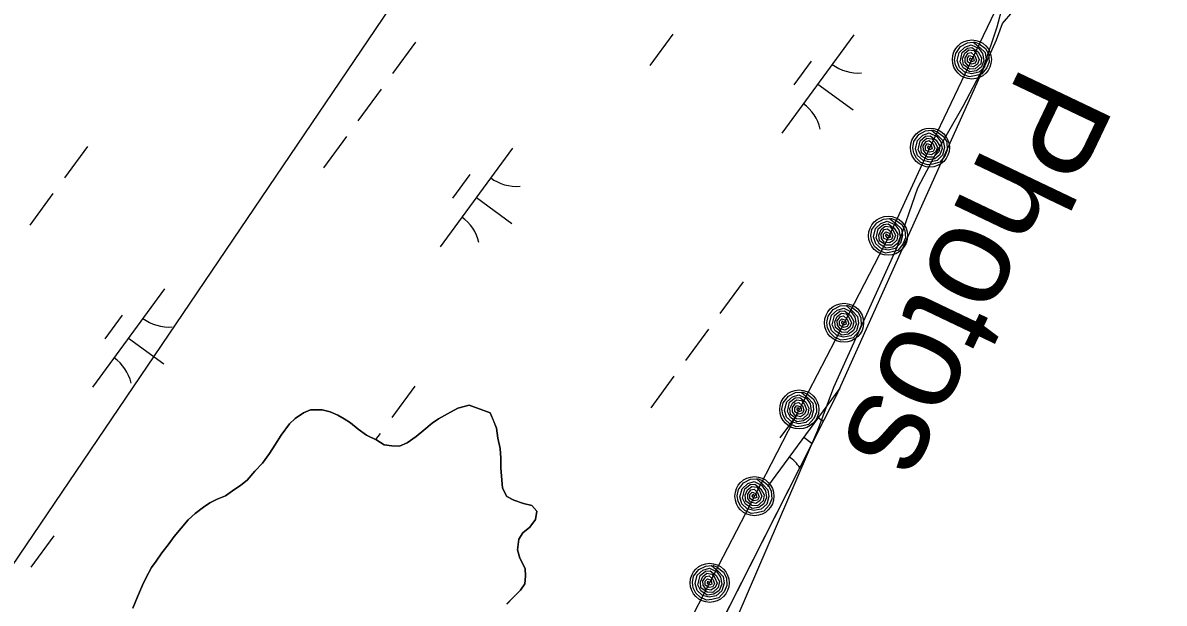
# Model space of a CAD drawing. Extents: x 3905714 to 3926767, y 183354 to 205755.
# Drawn here: x 3917040.4 to 3917508.2, y 195735.8 to 195973.7 of the extents above; entities that cross this region are included whole.
import ezdxf

# ---------------------------------------------------------------- set-up
doc = ezdxf.new("R2010")
doc.units = 0
for name, color, linetype in [('V-RIVR-EDGE', 7, 'Continuous'), ('V-RIVR-IDEN', 7, 'Continuous'), ('V-RRAP-FSHR', 7, 'Continuous'), ('V-TOPO-SHOR', 7, 'Continuous'), ('V-UTIL-LINE', 7, 'Continuous'), ('V-WETL-SWMP', 7, 'Continuous')]:
    doc.layers.add(name, color=color, linetype=linetype)

msp = doc.modelspace()

# ---------------------------------------------------------------- linework, layer by layer
at = {"layer": 'V-RIVR-EDGE'}
msp.add_lwpolyline([(3917444.24, 195989.6), (3917439.59, 195971.95), (3917434.02, 195955.22), (3917425.65, 195939.42), (3917414.5, 195919.91), (3917407.07, 195905.97), (3917398.71, 195881.81), (3917384.77, 195851.15), (3917372.69, 195824.2), (3917366.18, 195806.55), (3917316.94, 195692.26), (3917308.57, 195676.46), (3917288.13, 195652.3), (3917279.77, 195626.28), (3917276.05, 195609.56), (3917268.62, 195591.9), (3917268.62, 195578.89), (3917276.05, 195557.52), (3917278.84, 195545.44), (3917270.48, 195528.71), (3917254.68, 195524.07), (3917238.88, 195520.35), (3917226.8, 195514.78), (3917215.65, 195489.69)], dxfattribs=at)
at = {"layer": 'V-RRAP-FSHR'}
for points in [[(3917446.57, 195994.78), (3917429.39, 195958.66), (3917412.22, 195922.53), (3917395.47, 195886.4), (3917376.99, 195850.72), (3917358.63, 195815.18), (3917340.28, 195779.64), (3917321.92, 195744.1)], [(3917430.39, 195965.91), (3917432.32, 195965.12), (3917434.98, 195963.21), (3917436.24, 195960.96), (3917436.5, 195957.76), (3917435.5, 195955.19), (3917433.38, 195952.63), (3917430.57, 195951.9), (3917428.32, 195951.54), (3917425.7, 195952.63), (3917423.81, 195954.3), (3917422.73, 195956.4), (3917422.31, 195958.58), (3917422.75, 195961.15), (3917424.78, 195963.98), (3917427.58, 195965.5), (3917429.96, 195965.76), (3917432.71, 195963.55), (3917434.83, 195961.47), (3917435.3, 195958.72), (3917434.55, 195955.58), (3917432.3, 195953.44), (3917429.37, 195952.73), (3917426.64, 195953.31), (3917424.35, 195955.37), (3917423.43, 195958.21), (3917424.21, 195961.56), (3917426.45, 195963.74), (3917429.08, 195964.65), (3917432.16, 195963.29), (3917433.79, 195961.06), (3917434.34, 195958.27), (3917433.4, 195955.67), (3917431.32, 195954.03), (3917428.6, 195953.61), (3917425.88, 195955.19), (3917424.55, 195957.71), (3917425.35, 195961.51), (3917427.54, 195963.32), (3917429.43, 195963.55), (3917431.93, 195961.78), (3917433.37, 195959.28), (3917433, 195956.87), (3917430.8, 195954.77), (3917428.43, 195954.76), (3917425.91, 195956.54), (3917425.59, 195958.93), (3917426.5, 195961.19), (3917428.16, 195962.57), (3917430.2, 195962.31), (3917431.49, 195960.79), (3917432.44, 195958.69), (3917431.65, 195956.76), (3917430.01, 195955.7), (3917427.85, 195956.07), (3917426.7, 195957.59), (3917426.6, 195959.36), (3917427.83, 195961.2), (3917429.12, 195961.53), (3917430.64, 195960.22), (3917431.34, 195958.43), (3917430.75, 195957.12), (3917429.23, 195956.78), (3917427.57, 195957.66), (3917427.54, 195959.3), (3917428.41, 195960.31), (3917429.94, 195959.71), (3917430.35, 195958.12), (3917429.25, 195957.71), (3917428.48, 195958.56), (3917428.65, 195959.39), (3917429.43, 195958.69)], [(3917413.22, 195929.79), (3917415.15, 195929), (3917417.8, 195927.09), (3917419.06, 195924.84), (3917419.32, 195921.64), (3917418.33, 195919.06), (3917416.21, 195916.51), (3917413.39, 195915.77), (3917411.15, 195915.41), (3917408.52, 195916.5), (3917406.63, 195918.18), (3917405.56, 195920.27), (3917405.13, 195922.45), (3917405.58, 195925.03), (3917407.6, 195927.85), (3917410.4, 195929.38), (3917412.79, 195929.63), (3917415.53, 195927.42), (3917417.65, 195925.35), (3917418.13, 195922.59), (3917417.38, 195919.45), (3917415.13, 195917.31), (3917412.2, 195916.6), (3917409.47, 195917.19), (3917407.17, 195919.25), (3917406.25, 195922.08), (3917407.04, 195925.43), (3917409.27, 195927.61), (3917411.91, 195928.53), (3917414.99, 195927.16), (3917416.61, 195924.93), (3917417.17, 195922.14), (3917416.22, 195919.55), (3917414.15, 195917.91), (3917411.42, 195917.49), (3917408.71, 195919.07), (3917407.38, 195921.58), (3917408.18, 195925.38), (3917410.37, 195927.19), (3917412.26, 195927.42), (3917414.75, 195925.65), (3917416.19, 195923.16), (3917415.82, 195920.74), (3917413.62, 195918.64), (3917411.26, 195918.64), (3917408.73, 195920.42), (3917408.41, 195922.8), (3917409.32, 195925.06), (3917410.98, 195926.44), (3917413.03, 195926.18), (3917414.32, 195924.66), (3917415.26, 195922.56), (3917414.48, 195920.64), (3917412.83, 195919.57), (3917410.68, 195919.95), (3917409.52, 195921.47), (3917409.42, 195923.23), (3917410.66, 195925.08), (3917411.95, 195925.4), (3917413.46, 195924.1), (3917414.17, 195922.3), (3917413.58, 195921), (3917412.05, 195920.65), (3917410.4, 195921.54), (3917410.37, 195923.17), (3917411.24, 195924.18), (3917412.77, 195923.59), (3917413.18, 195922), (3917412.07, 195921.58), (3917411.31, 195922.43), (3917411.48, 195923.26), (3917412.25, 195922.57)], [(3917396.05, 195893.66), (3917397.97, 195892.87), (3917400.63, 195890.96), (3917401.89, 195888.71), (3917402.15, 195885.51), (3917401.15, 195882.94), (3917399.03, 195880.38), (3917396.22, 195879.65), (3917393.98, 195879.29), (3917391.35, 195880.37), (3917389.46, 195882.05), (3917388.38, 195884.15), (3917387.96, 195886.33), (3917388.41, 195888.9), (3917390.43, 195891.73), (3917393.23, 195893.25), (3917395.62, 195893.51), (3917398.36, 195891.3), (3917400.48, 195889.22), (3917400.95, 195886.47), (3917400.2, 195883.33), (3917397.96, 195881.19), (3917395.03, 195880.47), (3917392.29, 195881.06), (3917390, 195883.12), (3917389.08, 195885.96), (3917389.86, 195889.31), (3917392.1, 195891.49), (3917394.74, 195892.4), (3917397.81, 195891.04), (3917399.44, 195888.81), (3917399.99, 195886.02), (3917399.05, 195883.42), (3917396.98, 195881.78), (3917394.25, 195881.36), (3917391.54, 195882.94), (3917390.2, 195885.46), (3917391, 195889.25), (3917393.19, 195891.06), (3917395.09, 195891.3), (3917397.58, 195889.53), (3917399.02, 195887.03), (3917398.65, 195884.62), (3917396.45, 195882.52), (3917394.08, 195882.51), (3917391.56, 195884.29), (3917391.24, 195886.68), (3917392.15, 195888.94), (3917393.81, 195890.32), (3917395.86, 195890.06), (3917397.14, 195888.54), (3917398.09, 195886.44), (3917397.3, 195884.51), (3917395.66, 195883.44), (3917393.51, 195883.82), (3917392.35, 195885.34), (3917392.25, 195887.11), (3917393.48, 195888.95), (3917394.77, 195889.28), (3917396.29, 195887.97), (3917396.99, 195886.18), (3917396.41, 195884.87), (3917394.88, 195884.53), (3917393.23, 195885.41), (3917393.19, 195887.05), (3917394.06, 195888.06), (3917395.59, 195887.46), (3917396, 195885.87), (3917394.9, 195885.46), (3917394.14, 195886.3), (3917394.31, 195887.13), (3917395.08, 195886.44)], [(3917378.23, 195857.93), (3917380.13, 195857.08), (3917382.72, 195855.09), (3917383.91, 195852.8), (3917384.06, 195849.59), (3917382.98, 195847.05), (3917380.78, 195844.57), (3917377.94, 195843.92), (3917375.69, 195843.64), (3917373.1, 195844.81), (3917371.26, 195846.55), (3917370.26, 195848.68), (3917369.91, 195850.87), (3917370.44, 195853.43), (3917372.56, 195856.19), (3917375.4, 195857.62), (3917377.8, 195857.8), (3917380.46, 195855.5), (3917382.52, 195853.35), (3917382.9, 195850.58), (3917382.04, 195847.47), (3917379.73, 195845.4), (3917376.77, 195844.79), (3917374.06, 195845.46), (3917371.84, 195847.6), (3917371.01, 195850.46), (3917371.91, 195853.79), (3917374.21, 195855.89), (3917376.88, 195856.72), (3917379.91, 195855.26), (3917381.46, 195852.97), (3917381.92, 195850.16), (3917380.9, 195847.6), (3917378.77, 195846.03), (3917376.03, 195845.7), (3917373.37, 195847.37), (3917372.12, 195849.93), (3917373.05, 195853.7), (3917375.29, 195855.43), (3917377.19, 195855.61), (3917379.63, 195853.75), (3917380.98, 195851.21), (3917380.53, 195848.81), (3917378.27, 195846.78), (3917375.9, 195846.86), (3917373.44, 195848.72), (3917373.2, 195851.12), (3917374.18, 195853.34), (3917375.89, 195854.67), (3917377.92, 195854.34), (3917379.16, 195852.78), (3917380.03, 195850.65), (3917379.18, 195848.75), (3917377.51, 195847.74), (3917375.37, 195848.18), (3917374.26, 195849.74), (3917374.22, 195851.51), (3917375.51, 195853.31), (3917376.81, 195853.6), (3917378.29, 195852.24), (3917378.93, 195850.43), (3917378.3, 195849.14), (3917376.76, 195848.85), (3917375.14, 195849.78), (3917375.16, 195851.42), (3917376.06, 195852.4), (3917377.57, 195851.75), (3917377.93, 195850.15), (3917376.81, 195849.77), (3917376.08, 195850.65), (3917376.27, 195851.47), (3917377.02, 195850.75)], [(3917359.87, 195822.4), (3917361.77, 195821.55), (3917364.36, 195819.55), (3917365.55, 195817.26), (3917365.7, 195814.05), (3917364.62, 195811.51), (3917362.42, 195809.03), (3917359.58, 195808.38), (3917357.33, 195808.1), (3917354.74, 195809.27), (3917352.91, 195811.01), (3917351.9, 195813.14), (3917351.55, 195815.33), (3917352.08, 195817.89), (3917354.2, 195820.65), (3917357.04, 195822.08), (3917359.44, 195822.26), (3917362.1, 195819.96), (3917364.16, 195817.81), (3917364.54, 195815.05), (3917363.69, 195811.93), (3917361.37, 195809.86), (3917358.42, 195809.25), (3917355.7, 195809.93), (3917353.48, 195812.06), (3917352.66, 195814.93), (3917353.55, 195818.25), (3917355.85, 195820.35), (3917358.52, 195821.18), (3917361.55, 195819.72), (3917363.1, 195817.43), (3917363.56, 195814.63), (3917362.54, 195812.06), (3917360.41, 195810.49), (3917357.67, 195810.16), (3917355.01, 195811.83), (3917353.76, 195814.39), (3917354.69, 195818.16), (3917356.94, 195819.9), (3917358.83, 195820.07), (3917361.27, 195818.21), (3917362.62, 195815.67), (3917362.17, 195813.27), (3917359.91, 195811.25), (3917357.54, 195811.32), (3917355.08, 195813.18), (3917354.84, 195815.58), (3917355.82, 195817.8), (3917357.53, 195819.13), (3917359.56, 195818.8), (3917360.8, 195817.24), (3917361.67, 195815.11), (3917360.83, 195813.21), (3917359.15, 195812.2), (3917357.01, 195812.64), (3917355.91, 195814.2), (3917355.86, 195815.97), (3917357.16, 195817.77), (3917358.46, 195818.06), (3917359.93, 195816.7), (3917360.57, 195814.89), (3917359.94, 195813.6), (3917358.41, 195813.31), (3917356.78, 195814.24), (3917356.8, 195815.88), (3917357.71, 195816.86), (3917359.22, 195816.21), (3917359.57, 195814.61), (3917358.46, 195814.24), (3917357.72, 195815.11), (3917357.92, 195815.93), (3917358.67, 195815.21)], [(3917341.52, 195786.86), (3917343.41, 195786.01), (3917346, 195784.01), (3917347.19, 195781.72), (3917347.35, 195778.51), (3917346.27, 195775.97), (3917344.06, 195773.49), (3917341.23, 195772.85), (3917338.97, 195772.56), (3917336.38, 195773.73), (3917334.55, 195775.47), (3917333.54, 195777.61), (3917333.19, 195779.8), (3917333.72, 195782.35), (3917335.84, 195785.11), (3917338.68, 195786.54), (3917341.08, 195786.72), (3917343.75, 195784.42), (3917345.8, 195782.27), (3917346.18, 195779.51), (3917345.33, 195776.39), (3917343.01, 195774.33), (3917340.06, 195773.71), (3917337.35, 195774.39), (3917335.12, 195776.52), (3917334.3, 195779.39), (3917335.19, 195782.71), (3917337.5, 195784.82), (3917340.16, 195785.64), (3917343.19, 195784.18), (3917344.75, 195781.89), (3917345.21, 195779.09), (3917344.18, 195776.52), (3917342.05, 195774.96), (3917339.31, 195774.62), (3917336.65, 195776.3), (3917335.4, 195778.85), (3917336.33, 195782.62), (3917338.58, 195784.36), (3917340.48, 195784.53), (3917342.91, 195782.68), (3917344.27, 195780.13), (3917343.82, 195777.73), (3917341.55, 195775.71), (3917339.18, 195775.78), (3917336.72, 195777.64), (3917336.48, 195780.04), (3917337.46, 195782.26), (3917339.17, 195783.59), (3917341.21, 195783.26), (3917342.44, 195781.7), (3917343.32, 195779.57), (3917342.47, 195777.67), (3917340.79, 195776.66), (3917338.65, 195777.11), (3917337.55, 195778.67), (3917337.5, 195780.43), (3917338.8, 195782.23), (3917340.1, 195782.52), (3917341.57, 195781.16), (3917342.21, 195779.35), (3917341.58, 195778.06), (3917340.05, 195777.77), (3917338.42, 195778.71), (3917338.45, 195780.34), (3917339.35, 195781.32), (3917340.86, 195780.68), (3917341.22, 195779.08), (3917340.1, 195778.7), (3917339.36, 195779.57), (3917339.56, 195780.39), (3917340.31, 195779.68)], [(3917323.16, 195751.32), (3917325.06, 195750.47), (3917327.65, 195748.47), (3917328.83, 195746.18), (3917328.99, 195742.97), (3917327.91, 195740.43), (3917325.7, 195737.95), (3917322.87, 195737.31), (3917320.61, 195737.02), (3917318.02, 195738.2), (3917316.19, 195739.93), (3917315.18, 195742.07), (3917314.83, 195744.26), (3917315.36, 195746.81), (3917317.48, 195749.57), (3917320.33, 195751), (3917322.72, 195751.18), (3917325.39, 195748.88), (3917327.44, 195746.73), (3917327.82, 195743.97), (3917326.97, 195740.85), (3917324.65, 195738.79), (3917321.7, 195738.17), (3917318.99, 195738.85), (3917316.77, 195740.99), (3917315.94, 195743.85), (3917316.83, 195747.18), (3917319.14, 195749.28), (3917321.81, 195750.11), (3917324.84, 195748.64), (3917326.39, 195746.36), (3917326.85, 195743.55), (3917325.82, 195740.99), (3917323.69, 195739.42), (3917320.95, 195739.09), (3917318.29, 195740.76), (3917317.04, 195743.31), (3917317.97, 195747.08), (3917320.22, 195748.82), (3917322.12, 195748.99), (3917324.55, 195747.14), (3917325.91, 195744.6), (3917325.46, 195742.19), (3917323.19, 195740.17), (3917320.83, 195740.24), (3917318.36, 195742.1), (3917318.12, 195744.5), (3917319.1, 195746.73), (3917320.81, 195748.05), (3917322.85, 195747.72), (3917324.08, 195746.16), (3917324.96, 195744.03), (3917324.11, 195742.13), (3917322.43, 195741.12), (3917320.29, 195741.57), (3917319.19, 195743.13), (3917319.15, 195744.89), (3917320.44, 195746.7), (3917321.74, 195746.98), (3917323.21, 195745.62), (3917323.86, 195743.81), (3917323.22, 195742.52), (3917321.69, 195742.23), (3917320.07, 195743.17), (3917320.09, 195744.8), (3917320.99, 195745.79), (3917322.5, 195745.14), (3917322.86, 195743.54), (3917321.74, 195743.16), (3917321.01, 195744.03), (3917321.2, 195744.85), (3917321.95, 195744.14)], [(3917321.92, 195744.1), (3917303.56, 195708.56), (3917286.24, 195672.51), (3917269.24, 195636.31), (3917252.23, 195600.1), (3917235.22, 195563.9), (3917217.98, 195527.81), (3917199.36, 195492.41), (3917180.74, 195457.5), (3917162.12, 195421.6), (3917143.5, 195386.2), (3917122.98, 195351.96), (3917100.2, 195319.22), (3917077.24, 195286.48), (3917054.46, 195253.74), (3917031.67, 195220.99), (3917009.13, 195187.55), (3916987.26, 195154.58), (3916965.38, 195120.57), (3916943.51, 195087.82), (3916921.63, 195053.59), (3916899.84, 195020.53), (3916878.83, 194986.15)]]:
    msp.add_lwpolyline(points, dxfattribs=at)
for centre in [(3917429.39, 195958.66), (3917412.22, 195922.53), (3917395.05, 195886.41), (3917376.99, 195850.72), (3917358.63, 195815.18), (3917340.28, 195779.64), (3917321.92, 195744.1)]:
    msp.add_circle(centre, 8, dxfattribs=at)
at = {"layer": 'V-TOPO-SHOR'}
for points in [[(3917318.04, 195710.68), (3917373.95, 195820.87), (3917439.43, 195966.78), (3917441.94, 195973.42), (3917446.16, 195978.33)], [(3917223.39, 195817), (3917218.69, 195815.72), (3917214.49, 195813.4), (3917210.82, 195811.33), (3917208.2, 195809.52), (3917204.79, 195806.66), (3917201.64, 195804.07), (3917197.97, 195801.48), (3917194.83, 195800.19), (3917191.69, 195800.21), (3917188.56, 195800.75), (3917185.44, 195802.6), (3917181.27, 195804.71), (3917177.89, 195807.08), (3917174.77, 195809.71), (3917172.17, 195811.3), (3917169.56, 195812.88), (3917166.44, 195814.2), (3917163.05, 195815.01), (3917158.35, 195815.03), (3917155.47, 195813.74), (3917152.06, 195811.41), (3917149.7, 195809.34), (3917146.27, 195804.66), (3917143.64, 195800.49), (3917141.53, 195797.11), (3917138.63, 195793.21), (3917135.48, 195789.83), (3917132.32, 195786.19), (3917129.7, 195784.12), (3917126.29, 195781.79), (3917123.41, 195779.72), (3917120, 195778.43), (3917117.12, 195776.88), (3917114.5, 195775.07), (3917111.09, 195772.48), (3917108.2, 195769.88), (3917105.31, 195766.5), (3917102.41, 195763.12), (3917100.04, 195759.74), (3917097.41, 195756.36), (3917095.04, 195752.98), (3917093.2, 195750.38), (3917090.82, 195745.95), (3917089.5, 195743.09), (3917087.38, 195738.4), (3917085.53, 195733.71)], [(3917238.85, 195735.43), (3917241.21, 195738.02), (3917244.36, 195741.14), (3917246.21, 195743.74), (3917246.49, 195746.87), (3917246.24, 195750.01), (3917244.18, 195754.2), (3917243.15, 195757.6), (3917243.7, 195762.04), (3917245.29, 195764.64), (3917248.17, 195766.97), (3917250.54, 195770.09), (3917251.08, 195773.49), (3917249.01, 195775.85), (3917245.62, 195776.65), (3917241.71, 195777.98), (3917238.84, 195779.56), (3917237.04, 195782.97), (3917236.54, 195787.93), (3917236.3, 195791.07), (3917236.32, 195795.25), (3917236.08, 195799.17), (3917235.06, 195803.35), (3917234.57, 195807.53), (3917233.28, 195810.68), (3917231.99, 195813.82), (3917223.39, 195817)]]:
    msp.add_lwpolyline(points, dxfattribs=at)
at = {"layer": 'V-UTIL-LINE'}
msp.add_lwpolyline([(3920382.72, 200123.13), (3919431.34, 198911.04), (3917639.74, 196643.01), (3912670.96, 189304.15), (3911629.35, 187953.28)], dxfattribs=at)
at = {"layer": 'V-WETL-SWMP'}
for p, q in [((3917441.94, 195973.42), (3917446.16, 195978.33)), ((3917439.43, 195966.78), (3917441.94, 195973.42)), ((3917201.42, 195965.8), (3917191.97, 195952.9)), ((3917306.83, 195969.09), (3917297.38, 195956.19)), ((3917381.02, 195968.77), (3917351.47, 195928.43)), ((3917373.95, 195820.87), (3917439.43, 195966.78)), ((3917363.56, 195958), (3917356.47, 195948.32)), ((3917366.24, 195948.6), (3917380.76, 195937.96)), ((3917187.24, 195946.44), (3917177.78, 195933.54)), ((3917173.05, 195927.08), (3917163.6, 195914.18)), ((3917066.89, 195923.04), (3917057.44, 195910.14)), ((3917241.06, 195922.25), (3917211.51, 195881.92)), ((3917223.61, 195911.48), (3917216.52, 195901.8)), ((3917052.71, 195903.68), (3917043.25, 195890.78)), ((3917226.29, 195902.08), (3917240.81, 195891.45)), ((3917335.6, 195867.5), (3917326.14, 195854.59)), ((3917098.52, 195864.64), (3917068.97, 195824.3)), ((3917081.07, 195853.87), (3917073.98, 195844.19)), ((3917083.75, 195844.47), (3917098.27, 195833.83)), ((3917321.42, 195848.14), (3917311.96, 195835.23)), ((3917307.23, 195828.78), (3917297.78, 195815.87)), ((3917201.07, 195824.74), (3917191.61, 195811.83)), ((3917318.04, 195710.68), (3917373.95, 195820.87)), ((3917375.24, 195823.95), (3917345.69, 195783.61)), ((3917218.68, 195815.72), (3917223.39, 195817)), ((3917223.39, 195817), (3917231.99, 195813.82)), ((3917149.7, 195809.34), (3917152.06, 195811.41)), ((3917152.06, 195811.41), (3917155.47, 195813.74)), ((3917155.47, 195813.74), (3917158.35, 195815.03)), ((3917158.35, 195815.03), (3917163.05, 195815)), ((3917163.05, 195815), (3917166.44, 195814.2)), ((3917166.44, 195814.2), (3917169.57, 195812.88)), ((3917169.57, 195812.88), (3917172.17, 195811.3)), ((3917172.17, 195811.3), (3917174.77, 195809.71)), ((3917208.2, 195809.52), (3917210.82, 195811.33)), ((3917210.82, 195811.33), (3917214.49, 195813.4)), ((3917214.49, 195813.4), (3917218.68, 195815.72)), ((3917231.99, 195813.82), (3917234.57, 195807.53)), ((3917357.79, 195813.18), (3917350.7, 195803.5)), ((3917146.27, 195804.66), (3917149.7, 195809.34)), ((3917174.77, 195809.71), (3917177.89, 195807.08)), ((3917177.89, 195807.08), (3917181.27, 195804.71)), ((3917201.64, 195804.07), (3917204.79, 195806.66)), ((3917204.79, 195806.66), (3917208.2, 195809.52)), ((3917234.57, 195807.53), (3917235.06, 195803.35)), ((3917143.64, 195800.49), (3917146.27, 195804.66)), ((3917181.27, 195804.71), (3917185.44, 195802.6)), ((3917186.89, 195805.38), (3917185.01, 195802.82)), ((3917185.44, 195802.6), (3917188.56, 195800.75)), ((3917197.97, 195801.48), (3917201.64, 195804.07)), ((3917235.06, 195803.35), (3917236.08, 195799.17)), ((3917360.47, 195803.78), (3917363.97, 195801.21)), ((3917141.53, 195797.11), (3917143.64, 195800.49)), ((3917188.56, 195800.75), (3917191.69, 195800.21)), ((3917191.69, 195800.21), (3917194.83, 195800.19)), ((3917194.83, 195800.19), (3917197.97, 195801.48)), ((3917236.08, 195799.17), (3917236.32, 195795.25)), ((3917135.48, 195789.83), (3917138.63, 195793.21)), ((3917138.63, 195793.21), (3917141.53, 195797.11)), ((3917236.32, 195795.25), (3917236.3, 195791.07)), ((3917132.32, 195786.19), (3917135.48, 195789.83)), ((3917236.3, 195791.07), (3917236.54, 195787.93)), ((3917236.54, 195787.93), (3917237.04, 195782.97)), ((3917126.29, 195781.79), (3917129.7, 195784.12)), ((3917129.7, 195784.12), (3917132.32, 195786.19)), ((3917117.12, 195776.88), (3917120, 195778.43)), ((3917120, 195778.43), (3917123.41, 195779.72)), ((3917123.41, 195779.72), (3917126.29, 195781.79)), ((3917237.04, 195782.97), (3917238.84, 195779.56)), ((3917238.84, 195779.56), (3917241.71, 195777.98)), ((3917111.09, 195772.48), (3917114.5, 195775.07)), ((3917114.5, 195775.07), (3917117.12, 195776.88)), ((3917241.71, 195777.98), (3917245.62, 195776.65)), ((3917245.62, 195776.65), (3917249.01, 195775.85)), ((3917249.01, 195775.85), (3917251.08, 195773.49)), ((3917102.41, 195763.12), (3917108.2, 195769.88)), ((3917108.2, 195769.88), (3917111.09, 195772.48)), ((3917250.54, 195770.09), (3917248.17, 195766.97)), ((3917251.08, 195773.49), (3917250.54, 195770.09)), ((3917245.29, 195764.64), (3917243.7, 195762.04)), ((3917248.17, 195766.97), (3917245.29, 195764.64)), ((3917053.11, 195763.37), (3917043.65, 195750.46)), ((3917097.41, 195756.36), (3917100.04, 195759.74)), ((3917100.04, 195759.74), (3917102.41, 195763.12)), ((3917243.7, 195762.04), (3917243.16, 195757.6)), ((3917095.04, 195752.98), (3917097.41, 195756.36)), ((3917243.16, 195757.6), (3917244.18, 195754.2)), ((3917090.82, 195745.95), (3917093.2, 195750.38)), ((3917093.2, 195750.38), (3917095.04, 195752.98)), ((3917244.18, 195754.2), (3917246.24, 195750.01)), ((3917089.5, 195743.09), (3917090.82, 195745.95)), ((3917246.49, 195746.87), (3917246.21, 195743.74)), ((3917246.24, 195750.01), (3917246.49, 195746.87)), ((3917087.38, 195738.4), (3917089.5, 195743.09)), ((3917244.36, 195741.14), (3917241.21, 195738.02)), ((3917246.21, 195743.74), (3917244.36, 195741.14)), ((3917085.53, 195733.71), (3917087.38, 195738.4)), ((3917241.21, 195738.02), (3917238.85, 195735.42))]:
    msp.add_line(p, q, dxfattribs=at)
for centre, start, end in [((3917382.76, 195970.74), 233, 274.5436), ((3917350.11, 195926.18), 13, 54.5436), ((3917242.8, 195924.23), 233, 274.5436), ((3917210.15, 195879.66), 13, 54.5436), ((3917100.26, 195866.61), 233, 274.5436), ((3917067.61, 195822.05), 13, 54.5436), ((3917376.98, 195825.92), 233, 241.7172), ((3917344.33, 195781.36), 34.1563, 54.5436)]:
    msp.add_arc(centre, 17.62, start, end, dxfattribs=at)

# ---------------------------------------------------------------- texts
at = {"layer": 'V-RIVR-IDEN'}
msp.add_text('Photos', height=42, rotation=244.491, dxfattribs=at).set_placement((3917450.25, 195957.56))

doc.saveas('drawing.dxf')
